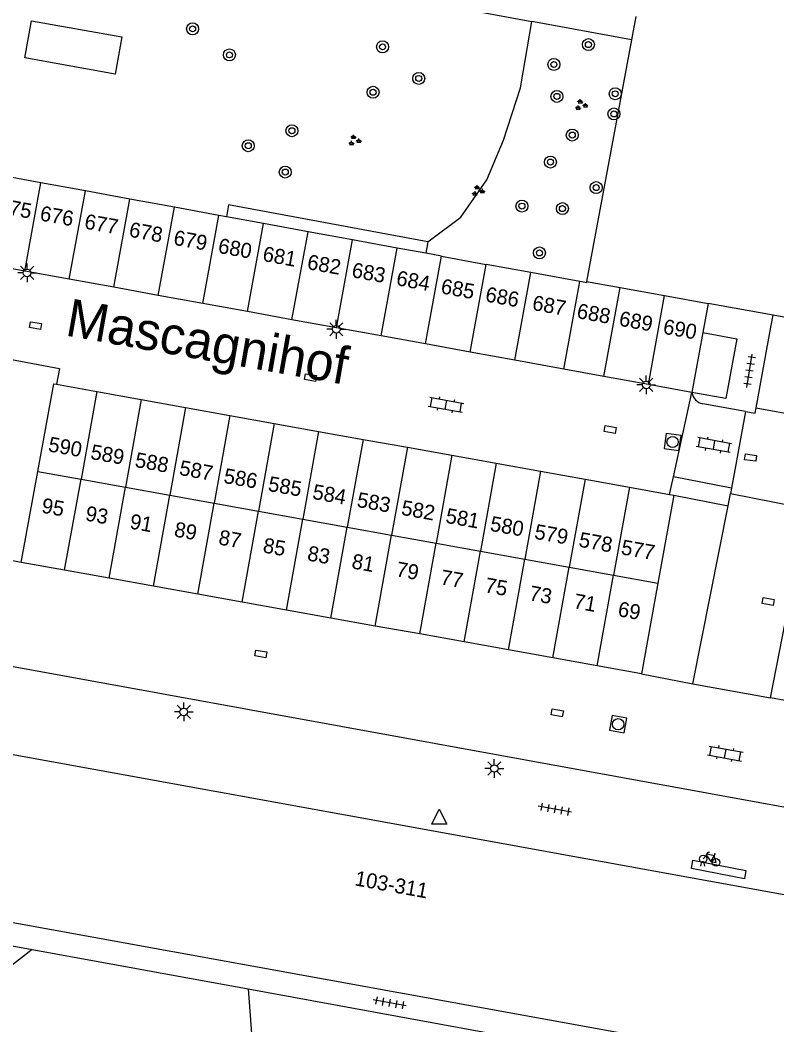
# Model space of a CAD drawing. Extents: x 132999 to 136000, y 398499 to 400501.
# Drawn here: x 133102.9 to 133153.4, y 399691.7 to 399758.7 of the extents above; entities that cross this region are included whole.
import ezdxf

# ---------------------------------------------------------------- set-up
doc = ezdxf.new("R2010")
doc.units = 0
for name, color, linetype in [('gg-anno-huisnummerreeks BGT', 7, 'Continuous'), ('gg-anno-openbare ruimte label', 7, 'Continuous'), ('gg-bbg-bijgebouw', 7, 'Continuous'), ('gg-bbg-hoofdgebouw', 7, 'Continuous'), ('gg-bbg-tussenscheiding', 7, 'Continuous'), ('gg-knt-verharding', 7, 'Continuous'), ('gg-knt-verharding nz', 7, 'Continuous'), ('gt-grn-groengrens', 7, 'Continuous'), ('gt-grn-weggrens', 7, 'Continuous'), ('gt-symb-boom', 7, 'Continuous'), ('gt-symb-fietsenrek', 7, 'Continuous'), ('gt-symb-groenvak', 7, 'Continuous'), ('gt-symb-klinker verharding', 7, 'Continuous'), ('gt-symb-kolk center center', 7, 'Continuous'), ('gt-symb-lichtmast', 7, 'Continuous'), ('gt-symb-rioolschacht', 7, 'Continuous'), ('gt-symb-tegel verharding', 7, 'Continuous'), ('gt-symb-waterafsluiter', 7, 'Continuous')]:
    doc.layers.add(name, color=color, linetype=linetype)

# ---------------------------------------------------------------- blocks, each defined once
blk = doc.blocks.new('gt0-BOOM')
at = {"layer": 'gt-symb-boom'}
for radius in [0.4, 0.2]:
    blk.add_circle((0, 0), radius, dxfattribs=at)
blk = doc.blocks.new('gt0-GRVAK')
at = {"layer": 'gt-symb-groenvak'}
for p, q in [((-0.11, 0.189), (-0.228, 0.24)), ((-0.182, 0.153), (0.088, 0.153)), ((-0.091, 0.211), (-0.156, 0.322)), ((-0.047, 0.214), (-0.047, 0.393)), ((-0.004, 0.211), (0.061, 0.322)), ((0.015, 0.189), (0.133, 0.24)), ((0.262, -0.052), (0.197, 0.059)), ((0.305, -0.049), (0.305, 0.13)), ((0.349, -0.052), (0.414, 0.059)), ((-0.245, -0.228), (-0.363, -0.177)), ((-0.318, -0.264), (-0.047, -0.264)), ((-0.226, -0.206), (-0.291, -0.095)), ((-0.183, -0.203), (-0.183, -0.024)), ((-0.139, -0.206), (-0.074, -0.095)), ((-0.12, -0.228), (-0.002, -0.177)), ((0.243, -0.074), (0.125, -0.023)), ((0.17, -0.11), (0.441, -0.11)), ((0.368, -0.074), (0.486, -0.023))]:
    blk.add_line(p, q, dxfattribs=at)
blk = doc.blocks.new('gt0-LMAST')
at = {"layer": 'gt-symb-lichtmast'}
for p, q in [((-0.182, 0.173), (-0.447, 0.438)), ((-0.005, 0.246), (-0.005, 0.621)), ((0.172, 0.173), (0.437, 0.438)), ((-0.255, -0.004), (-0.63, -0.004)), ((-0.182, -0.181), (-0.447, -0.446)), ((-0.005, -0.254), (-0.005, -0.629)), ((0.437, -0.446), (0.172, -0.181)), ((0.245, -0.004), (0.62, -0.004))]:
    blk.add_line(p, q, dxfattribs=at)
blk.add_circle((-0.005, -0.004), 0.25, dxfattribs=at)
blk = doc.blocks.new('gt0-KOLKCC')
at = {"layer": 'gt-symb-kolk center center'}
blk.add_lwpolyline([(-0.375, 0.2), (0.375, 0.2), (0.375, -0.2), (-0.375, -0.2)], close=True, dxfattribs=at)
blk = doc.blocks.new('gt0-TEG1')
at = {"layer": 'gt-symb-tegel verharding'}
for p, q in [((-1.125, 0), (1.125, 0)), ((-0.9, -0.25), (-0.9, 0.25)), ((-0.45, -0.25), (-0.45, 0.25)), ((0, -0.25), (0, 0.25)), ((0.45, -0.25), (0.45, 0.25)), ((0.9, -0.25), (0.9, 0.25))]:
    blk.add_line(p, q, dxfattribs=at)
blk = doc.blocks.new('gt0-RS')
at = {"layer": 'gt-symb-rioolschacht'}
blk.add_lwpolyline([(-0.5, -0.5), (0.5, -0.5), (0.5, 0.5), (-0.5, 0.5)], close=True, dxfattribs=at)
blk.add_circle((0, 0), 0.375, dxfattribs=at)
blk = doc.blocks.new('gt0-KL1')
at = {"layer": 'gt-symb-klinker verharding'}
for p, q in [((-1.15, 0.3), (1.15, 0.3)), ((-1, -0.3), (-1, 0.3)), ((-0.5, 0.3), (-0.5, 0.45)), ((0, -0.3), (0, 0.3)), ((0.5, 0.3), (0.5, 0.45)), ((1, -0.3), (1, 0.3)), ((-1.15, -0.3), (1.15, -0.3)), ((-0.5, -0.45), (-0.5, -0.3)), ((0.5, -0.45), (0.5, -0.3))]:
    blk.add_line(p, q, dxfattribs=at)
blk = doc.blocks.new('gt0-FREK')
at = {"layer": 'gt-symb-fietsenrek'}
for p, q in [((0.259, 0.762), (0.294, 0.823)), ((0.54, 0.335), (0.259, 0.762)), ((0.294, 0.823), (0.767, 0.714)), ((0.767, 0.714), (0.54, 0.335)), ((0.757, 0.841), (0.866, 0.816)), ((0.767, 0.714), (0.84, 0.822)), ((0.895, 0.252), (0.767, 0.714))]:
    blk.add_line(p, q, dxfattribs=at)
for points in [[(0.036, 0.476), (0.228, 0.708), (0.259, 0.762)], [(0.294, 0.823), (0.36, 0.937), (0.452, 0.935)], [(-0.124, 0), (-0.047, 0.312), (0.053, 0.312), (0.12, 0)], [(0.54, 0.335), (0.555, 0.305), (0.895, 0.252)]]:
    blk.add_lwpolyline(points, dxfattribs=at)
for centre in [(0.036, 0.476), (0.895, 0.252)]:
    blk.add_circle(centre, 0.252, dxfattribs=at)
blk = doc.blocks.new('gt0-WAFSL')
at = {"layer": 'gt-symb-waterafsluiter'}
for p, q in [((-0.5, -0.333), (0, 0.667)), ((0, 0.667), (0.5, -0.333)), ((0.5, -0.333), (-0.5, -0.333))]:
    blk.add_line(p, q, dxfattribs=at)

msp = doc.modelspace()

# ---------------------------------------------------------------- linework, layer by layer
at = {"layer": 'gg-bbg-bijgebouw'}
for p, q in [((133104.332, 399747.852), (133101.564, 399748.359)), ((133107.301, 399747.309), (133104.332, 399747.852)), ((133110.268, 399746.765), (133107.301, 399747.309)), ((133113.236, 399746.222), (133110.268, 399746.765)), ((133116.204, 399745.678), (133113.236, 399746.222)), ((133116.702, 399745.587), (133116.204, 399745.678)), ((133119.171, 399745.135), (133116.702, 399745.587)), ((133122.139, 399744.591), (133119.171, 399745.135)), ((133125.107, 399744.048), (133122.139, 399744.591)), ((133128.074, 399743.505), (133125.107, 399744.048)), ((133129.979, 399743.156), (133128.074, 399743.505)), ((133131.042, 399742.961), (133129.979, 399743.156)), ((133131.042, 399742.961), (133134.01, 399742.418)), ((133103.257, 399741.965), (133100.646, 399742.439)), ((133136.977, 399741.874), (133134.01, 399742.418)), ((133106.225, 399741.426), (133103.257, 399741.965)), ((133140.256, 399741.275), (133136.977, 399741.874)), ((133109.194, 399740.887), (133106.225, 399741.426)), ((133140.687, 399741.195), (133140.256, 399741.275)), ((133112.162, 399740.348), (133109.194, 399740.887)), ((133115.131, 399739.808), (133112.162, 399740.348)), ((133118.099, 399739.269), (133115.131, 399739.808)), ((133148.8, 399739.81), (133148.447, 399737.874)), ((133121.068, 399738.73), (133118.099, 399739.269)), ((133124.037, 399738.191), (133121.068, 399738.73)), ((133127.005, 399737.652), (133124.037, 399738.191)), ((133129.974, 399737.113), (133127.005, 399737.652)), ((133148.447, 399737.874), (133147.72, 399733.89)), ((133132.942, 399736.574), (133129.974, 399737.113)), ((133135.911, 399736.035), (133132.942, 399736.574)), ((133139.187, 399735.44), (133135.911, 399736.035)), ((133141.848, 399734.956), (133139.187, 399735.44)), ((133144.816, 399734.417), (133141.848, 399734.956)), ((133105.379, 399734.428), (133108.056, 399733.947)), ((133147.72, 399733.89), (133144.816, 399734.417)), ((133108.056, 399733.947), (133111.014, 399733.416)), ((133111.014, 399733.416), (133113.972, 399732.885)), ((133113.972, 399732.885), (133116.93, 399732.353)), ((133116.93, 399732.353), (133119.888, 399731.822)), ((133119.888, 399731.822), (133122.846, 399731.291)), ((133122.846, 399731.291), (133125.805, 399730.759)), ((133125.805, 399730.759), (133128.763, 399730.228)), ((133128.763, 399730.228), (133131.721, 399729.697)), ((133131.721, 399729.697), (133134.679, 399729.165)), ((133134.679, 399729.165), (133137.637, 399728.634)), ((133103.03, 399722.56), (133104.135, 399728.622)), ((133137.637, 399728.634), (133140.595, 399728.103)), ((133140.595, 399728.103), (133143.553, 399727.571)), ((133143.553, 399727.571), (133146.233, 399727.09)), ((133146.51, 399727.04), (133145.446, 399721.18)), ((133146.233, 399727.09), (133146.51, 399727.04)), ((133105.919, 399722.041), (133103.03, 399722.56)), ((133108.877, 399721.51), (133105.919, 399722.041)), ((133111.834, 399720.979), (133108.877, 399721.51)), ((133114.791, 399720.448), (133111.834, 399720.979)), ((133145.446, 399721.18), (133144.35, 399715.14)), ((133117.749, 399719.917), (133114.791, 399720.448)), ((133120.707, 399719.386), (133117.749, 399719.917)), ((133123.664, 399718.855), (133120.707, 399719.386)), ((133126.621, 399718.324), (133123.664, 399718.855)), ((133129.579, 399717.793), (133126.621, 399718.324)), ((133132.536, 399717.261), (133129.579, 399717.793)), ((133135.493, 399716.73), (133132.536, 399717.261)), ((133138.451, 399716.199), (133135.493, 399716.73)), ((133141.408, 399715.668), (133138.451, 399716.199)), ((133144.35, 399715.14), (133141.408, 399715.668))]:
    msp.add_line(p, q, dxfattribs=at)
msp.add_lwpolyline([(133104.135, 399728.622), (133105.2, 399734.46), (133105.379, 399734.428)], dxfattribs=at)
at = {"layer": 'gg-bbg-hoofdgebouw'}
for p, q in [((133143.974, 399758.924), (133143.685, 399757.365)), ((133143.685, 399757.365), (133140.703, 399741.28)), ((133140.703, 399741.28), (133140.687, 399741.195)), ((133153.126, 399739.022), (133148.8, 399739.81)), ((133157.32, 399738.257), (133153.126, 399739.022))]:
    msp.add_line(p, q, dxfattribs=at)
for points in [[(133091.45, 399711.75), (133090.93, 399708.64), (133093.061, 399708.25), (133092.61, 399705.53), (133093.68, 399705.31), (133092.79, 399700.33), (133163.57, 399687.48), (133164.05, 399690.05), (133169.91, 399688.96), (133158.66, 399627.19), (133163.51, 399626.32), (133163.27, 399625.281), (133166.09, 399624.81), (133165.73, 399622.35)], [(133177.667, 399699.945), (133165.9, 399702.15), (133165.24, 399698.36), (133091.45, 399711.75)]]:
    msp.add_lwpolyline(points, dxfattribs=at)
at = {"layer": 'gg-bbg-tussenscheiding'}
for p, q in [((133103.257, 399741.965), (133104.332, 399747.852)), ((133106.225, 399741.426), (133107.301, 399747.309)), ((133109.194, 399740.887), (133110.268, 399746.765)), ((133112.162, 399740.348), (133113.236, 399746.222)), ((133115.131, 399739.808), (133116.204, 399745.678)), ((133118.099, 399739.269), (133119.171, 399745.135)), ((133121.068, 399738.73), (133122.139, 399744.591)), ((133124.037, 399738.191), (133125.107, 399744.048)), ((133127.005, 399737.652), (133128.074, 399743.505)), ((133129.974, 399737.113), (133131.042, 399742.961)), ((133132.942, 399736.574), (133134.01, 399742.418)), ((133135.911, 399736.035), (133136.977, 399741.874)), ((133139.187, 399735.44), (133140.256, 399741.275)), ((133140.703, 399741.28), (133142.93, 399740.876)), ((133141.848, 399734.956), (133142.93, 399740.876)), ((133142.93, 399740.876), (133145.898, 399740.337)), ((133144.816, 399734.417), (133145.898, 399740.337)), ((133145.898, 399740.337), (133148.8, 399739.81)), ((133108.056, 399733.947), (133107.012, 399728.104)), ((133111.014, 399733.416), (133109.969, 399727.571)), ((133113.972, 399732.885), (133112.926, 399727.038)), ((133116.93, 399732.353), (133115.883, 399726.506)), ((133119.888, 399731.822), (133118.84, 399725.973)), ((133122.846, 399731.291), (133121.797, 399725.44)), ((133125.805, 399730.759), (133124.754, 399724.908)), ((133128.763, 399730.228), (133127.711, 399724.375)), ((133131.721, 399729.697), (133130.669, 399723.842)), ((133134.679, 399729.165), (133133.626, 399723.31)), ((133104.135, 399728.622), (133107.012, 399728.104)), ((133137.637, 399728.634), (133136.583, 399722.777)), ((133105.919, 399722.041), (133107.012, 399728.104)), ((133107.012, 399728.104), (133109.969, 399727.571)), ((133108.877, 399721.51), (133109.969, 399727.571)), ((133109.969, 399727.571), (133112.926, 399727.038)), ((133140.595, 399728.103), (133139.54, 399722.244)), ((133143.553, 399727.571), (133142.497, 399721.712)), ((133111.834, 399720.979), (133112.926, 399727.038)), ((133112.926, 399727.038), (133115.883, 399726.506)), ((133114.791, 399720.448), (133115.883, 399726.506)), ((133115.883, 399726.506), (133118.84, 399725.973)), ((133117.749, 399719.917), (133118.84, 399725.973)), ((133118.84, 399725.973), (133121.797, 399725.44)), ((133120.707, 399719.386), (133121.797, 399725.44)), ((133121.797, 399725.44), (133124.754, 399724.908)), ((133123.664, 399718.855), (133124.754, 399724.908)), ((133124.754, 399724.908), (133127.711, 399724.375)), ((133126.621, 399718.324), (133127.711, 399724.375)), ((133127.711, 399724.375), (133130.669, 399723.842)), ((133129.579, 399717.793), (133130.669, 399723.842)), ((133130.669, 399723.842), (133133.626, 399723.31)), ((133132.536, 399717.261), (133133.626, 399723.31)), ((133133.626, 399723.31), (133136.583, 399722.777)), ((133135.493, 399716.73), (133136.583, 399722.777)), ((133136.583, 399722.777), (133139.54, 399722.244)), ((133138.451, 399716.199), (133139.54, 399722.244)), ((133139.54, 399722.244), (133142.497, 399721.712)), ((133141.408, 399715.668), (133142.497, 399721.712)), ((133142.497, 399721.712), (133145.446, 399721.18))]:
    msp.add_line(p, q, dxfattribs=at)
at = {"layer": 'gg-knt-verharding'}
for p, q in [((133152.981, 399738.228), (133153.126, 399739.022)), ((133152.003, 399732.848), (133152.981, 399738.228)), ((133146.485, 399728.259), (133147.72, 399733.89)), ((133151.287, 399732.615), (133148.44, 399733.12)), ((133151.287, 399732.615), (133150.362, 399727.514)), ((133146.233, 399727.09), (133146.485, 399728.259)), ((133150.362, 399727.514), (133146.485, 399728.259)), ((133146.51, 399727.04), (133150.128, 399726.327)), ((133150.128, 399726.327), (133150.292, 399727.159)), ((133150.362, 399727.514), (133150.292, 399727.159)), ((133147.789, 399714.464), (133150.128, 399726.327)), ((133152.965, 399713.534), (133155.406, 399726.151)), ((133103.03, 399722.56), (133101.39, 399722.868)), ((133144.35, 399715.14), (133147.789, 399714.464)), ((133153.916, 399713.362), (133152.965, 399713.534)), ((133092.587, 399698.821), (133103.756, 399696.781)), ((133103.756, 399696.781), (133118.139, 399694.154)), ((133118.139, 399694.154), (133158.069, 399686.86))]:
    msp.add_line(p, q, dxfattribs=at)
for points in [[(133103.27, 399756.165), (133103.714, 399758.633), (133109.731, 399757.564), (133109.288, 399755.096), (133103.27, 399756.165)], [(133148.447, 399737.874), (133150.712, 399737.448), (133149.983, 399733.477), (133147.72, 399733.89)], [(133101.527, 399736.24), (133105.569, 399735.47), (133105.379, 399734.428)], [(133151.287, 399732.615), (133151.939, 399732.497), (133152.003, 399732.848)], [(133191.236, 399699.477), (133175.25, 399702.43), (133175.41, 399703.51), (133167.17, 399705.02), (133166.89, 399703.88), (133100.146, 399716.037)]]:
    msp.add_lwpolyline(points, dxfattribs=at)
msp.add_arc((133148.616, 399734.006), 0.903, 187.36585, 258.79024, dxfattribs=at)
at = {"layer": 'gg-knt-verharding nz'}
msp.add_line((133152.003, 399732.848), (133156.24, 399732.078), dxfattribs=at)
msp.add_lwpolyline([(133151.222, 399701.487), (133147.689, 399702.167), (133147.773, 399702.714), (133151.306, 399702.033), (133151.222, 399701.487)], dxfattribs=at)
at = {"layer": 'gt-grn-groengrens'}
for p, q in [((133105.445, 399764.462), (133137.049, 399758.595)), ((133143.685, 399757.365), (133137.049, 399758.595)), ((133130.119, 399743.918), (133129.979, 399743.156))]:
    msp.add_line(p, q, dxfattribs=at)
for points in [[(133130.119, 399743.918), (133132.329, 399745.561), (133134.061, 399748.042), (133135.157, 399750.691), (133136.305, 399754.184), (133137.049, 399758.595)], [(133130.119, 399743.918), (133116.849, 399746.393), (133116.702, 399745.587)], [(133103.756, 399696.781), (133090.266, 399686.265), (133092.587, 399698.821)], [(133118.139, 399694.154), (133118.609, 399687.912), (133121.849, 399683.377), (133126.222, 399681.595), (133135.293, 399680.137), (133140.152, 399680.358), (133143.169, 399682.552), (133147.008, 399684.06), (133151.532, 399684.197), (133158.069, 399686.86)]]:
    msp.add_lwpolyline(points, dxfattribs=at)
at = {"layer": 'gt-grn-weggrens'}
for p, q in [((133150.292, 399727.159), (133155.406, 399726.151)), ((133147.789, 399714.464), (133152.965, 399713.534))]:
    msp.add_line(p, q, dxfattribs=at)

# ---------------------------------------------------------------- block references
at = {"layer": 'gt-symb-boom'}
for p in [(133114.445, 399758.106), (133127.103, 399756.907), (133140.819, 399757.053), (133116.901, 399756.372), (133138.522, 399755.734), (133129.515, 399754.802), (133126.468, 399753.881), (133138.726, 399753.607), (133142.609, 399753.781), (133142.526, 399752.436), (133121.065, 399751.318), (133139.746, 399751.034), (133118.154, 399750.32), (133138.292, 399749.233), (133120.624, 399748.564), (133141.339, 399747.529), (133136.392, 399746.297), (133139.089, 399746.129), (133137.558, 399743.175)]:
    msp.add_blockref('gt0-BOOM', p, dxfattribs=at)
at = {"layer": 'gt-symb-fietsenrek'}
msp.add_blockref('gt0-FREK', (133148.434, 399702.326), dxfattribs=at)
at = {"layer": 'gt-symb-groenvak'}
for p in [(133140.33, 399753.024), (133125.221, 399750.663), (133133.449, 399747.308)]:
    msp.add_blockref('gt0-GRVAK', p, dxfattribs=at)
at = {"layer": 'gt-symb-klinker verharding'}
for p, rotation in [((133131.337, 399733.062), -10.366322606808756), ((133149.181, 399730.379), 169.69002960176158), ((133149.949, 399709.82), -10.366322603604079)]:
    msp.add_blockref('gt0-KL1', p, dxfattribs=dict(at, rotation=rotation))
at = {"layer": 'gt-symb-kolk center center'}
for p, rotation in [((133103.978, 399738.336), -9.905079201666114), ((133122.305, 399734.873), -9.905079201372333), ((133142.267, 399731.413), -9.905079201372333), ((133151.626, 399729.547), -7.900724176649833), ((133152.795, 399719.957), -9.905079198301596), ((133118.992, 399716.463), -9.905079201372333), ((133138.748, 399712.539), -9.905079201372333)]:
    msp.add_blockref('gt0-KOLKCC', p, dxfattribs=dict(at, rotation=rotation))
at = {"layer": 'gt-symb-lichtmast'}
for p in [(133103.42, 399741.849), (133124.027, 399738.094), (133144.682, 399734.389), (133113.861, 399712.603), (133134.557, 399708.834)]:
    msp.add_blockref('gt0-LMAST', p, dxfattribs=at)
at = {"layer": 'gt-symb-rioolschacht'}
for p, rotation in [((133146.427, 399730.583), -8.10579358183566), ((133142.805, 399711.778), 169.63367739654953)]:
    msp.add_blockref('gt0-RS', p, dxfattribs=dict(at, rotation=rotation))
at = {"layer": 'gt-symb-tegel verharding'}
for p, rotation in [((133151.565, 399735.331), 80.9708011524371), ((133138.587, 399706.116), 169.63367739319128), ((133127.575, 399693.217), 169.63367739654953)]:
    msp.add_blockref('gt0-TEG1', p, dxfattribs=dict(at, rotation=rotation))
at = {"layer": 'gt-symb-waterafsluiter'}
msp.add_blockref('gt0-WAFSL', (133130.877, 399705.449), dxfattribs=at)

# ---------------------------------------------------------------- texts
at = {"layer": 'gg-anno-huisnummerreeks BGT'}
for s, rotation, p in [('675', 349.7, (133101.43, 399745.854)), ('676', 349.7, (133104.22, 399745.347)), ('677', 349.7, (133107.188, 399744.808)), ('678', 349.7, (133110.157, 399744.269)), ('679', 349.7, (133113.125, 399743.729)), ('680', 349.7, (133116.094, 399743.19)), ('681', 349.7, (133119.062, 399742.651)), ('682', 349.7, (133122.031, 399742.112)), ('683', 349.7, (133125, 399741.573)), ('684', 349.7, (133127.968, 399741.034)), ('685', 349.7, (133130.937, 399740.495)), ('686', 349.7, (133133.905, 399739.956)), ('687', 349.7, (133137.028, 399739.389)), ('688', 349.7, (133139.996, 399738.849)), ('689', 349.7, (133142.811, 399738.338)), ('690', 349.7, (133145.746, 399737.805)), ('590', 349.8, (133104.775, 399729.965)), ('589', 349.8, (133107.593, 399729.458)), ('588', 349.8, (133110.551, 399728.927)), ('587', 349.8, (133113.507, 399728.396)), ('586', 349.8, (133116.467, 399727.864)), ('585', 349.8, (133119.425, 399727.333)), ('584', 349.8, (133122.383, 399726.802)), ('583', 349.8, (133125.342, 399726.27)), ('95', 349.8, (133104.329, 399725.883)), ('93', 349.8, (133107.252, 399725.359)), ('582', 349.8, (133128.3, 399725.739)), ('91', 349.8, (133110.209, 399724.828)), ('581', 349.8, (133131.256, 399725.208)), ('580', 349.8, (133134.216, 399724.676)), ('89', 349.8, (133113.166, 399724.297)), ('579', 349.8, (133137.174, 399724.145)), ('87', 349.8, (133116.124, 399723.766)), ('85', 349.8, (133119.082, 399723.235)), ('578', 349.8, (133140.13, 399723.614)), ('83', 349.8, (133122.039, 399722.704)), ('577', 349.8, (133142.951, 399723.107)), ('81', 349.8, (133124.996, 399722.173)), ('79', 349.8, (133127.954, 399721.642)), ('77', 349.8, (133130.912, 399721.11)), ('75', 349.8, (133133.868, 399720.579)), ('73', 349.8, (133136.826, 399720.048)), ('71', 349.8, (133139.783, 399719.517)), ('69', 349.8, (133142.733, 399718.987)), ('103-311', 349.7, (133125.202, 399701.052))]:
    msp.add_text(s, height=1, rotation=rotation, dxfattribs=at).set_placement(p)
at = {"layer": 'gg-anno-openbare ruimte label'}
msp.add_text('Mascagnihof', height=2.5, rotation=350, dxfattribs=at).set_placement((133105.893, 399737.689))

doc.saveas('drawing.dxf')
